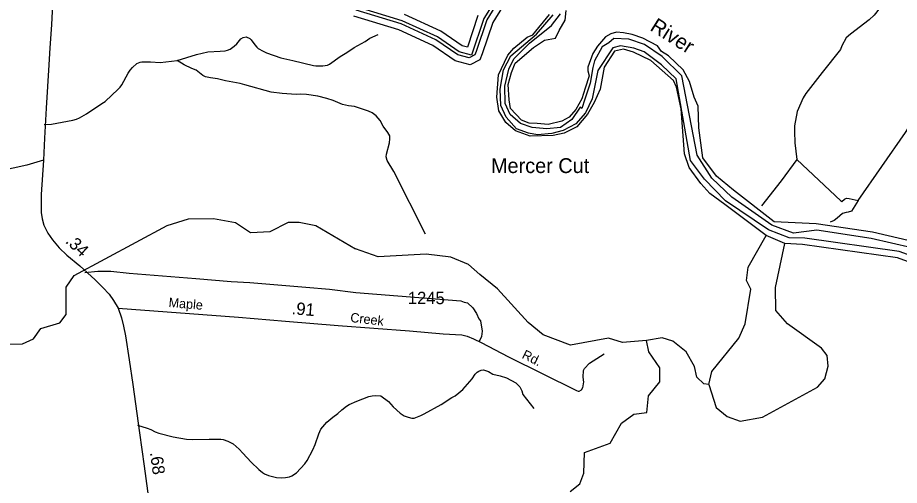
# Model space of a CAD drawing. Extents: x 2104537 to 2336408, y 34176 to 229611.
# Drawn here: x 2224131 to 2233032, y 74628 to 79352 of the extents above; entities that cross this region are included whole.
import ezdxf

# ---------------------------------------------------------------- set-up
doc = ezdxf.new("R2010")
doc.units = 0
for name, color, linetype in [('Exist Hydrographic Buffer Line', 7, 'Continuous'), ('Exist Hydrographic Misc Water Feature', 7, 'Continuous'), ('Exist Hydrographic Point Label', 7, 'Continuous'), ('Exist Hydrographic River Shore', 7, 'Continuous'), ('Exist Hydrographic River Shore Label', 7, 'Continuous'), ('Exist Road Non-System Type 51', 7, 'Continuous'), ('Exist Road Secondary Mileage Hundredths English Label', 7, 'Continuous'), ('Exist Road Secondary Type 51 Attributed', 7, 'Continuous'), ('Exist Road Secondary Type 51 Label', 7, 'Continuous'), ('Exist Road Secondary Type 51 Number Label', 7, 'Continuous')]:
    doc.layers.add(name, color=color, linetype=linetype)

msp = doc.modelspace()

# ---------------------------------------------------------------- linework, layer by layer
at = {"layer": 'Exist Hydrographic Buffer Line'}
for p, q in [((2231921.1, 77128.5), (2231712.8, 77208.1)), ((2231962.6, 77174.5), (2231745.3, 77257.4))]:
    msp.add_line(p, q, dxfattribs=at)
for points in [[(2228975.7, 79503.9), (2228868.4, 79330.1), (2228760.9, 79009.3), (2228746.2, 78975), (2228690.5, 78946.6), (2228575.9, 78976.3), (2228353.8, 79128.3), (2228002.6, 79290), (2227550.4, 79427.1)], [(2228950.4, 79525.4), (2228838.5, 79344.1), (2228714.5, 78974.2), (2228589.7, 79006.7), (2228370, 79156.9), (2228014.3, 79320.8), (2227562.9, 79457.6)], [(2231712.8, 77208.1), (2231278.1, 77501.6), (2231064.1, 77720), (2230923, 77910.5), (2230779.6, 78732.7), (2230632.8, 78875), (2230457, 79006.1), (2230352.8, 79041.9), (2230216.1, 79065.4), (2230139.9, 79047.5), (2229988.7, 78819), (2229930.4, 78532.2), (2229863.2, 78391.1), (2229766.9, 78280.1), (2229638, 78210.7), (2229523.8, 78182.7), (2229379.3, 78168.1), (2229289.6, 78186), (2229167.5, 78229.7), (2229062.2, 78346.8), (2229010.7, 78464.4), (2229001.7, 78630.8), (2229036.5, 78823.5), (2229110.4, 78966.3), (2229368.1, 79183.6), (2229538.3, 79378.6)], [(2231745.3, 77257.4), (2231342, 77538.5), (2231139.2, 77729), (2230990.2, 77963.1), (2230835.6, 78763), (2230636.2, 78957.9), (2230459.2, 79081.1), (2230302.4, 79132.7), (2230150, 79141.6), (2230101, 79098.9), (2230031.3, 79056.5), (2229955.1, 78916.5), (2229937.2, 78847), (2229912.5, 78690.2), (2229857.6, 78529.4), (2229828.5, 78434.7), (2229810.9, 78446.7), (2229724.3, 78322.7), (2229610, 78242.1), (2229472.3, 78229.7), (2229326.6, 78242.1), (2229206.7, 78281.3), (2229104.8, 78373.1), (2229054.4, 78483.5), (2229051, 78658.2), (2229091.4, 78832.4), (2229140.7, 78934.4), (2229297.5, 79094), (2229519.3, 79273.3), (2229612.3, 79390.9)], [(2234878.7, 74884.4), (2234903.5, 74957.8), (2234887.8, 75103.8), (2234859.8, 75185.8), (2234738.6, 75344.2), (2234555.4, 75457), (2234096.5, 75462.5), (2233992.4, 75525.8), (2233906.9, 75822.3), (2233827.8, 76414.6), (2233735.1, 76596.9), (2233592.2, 76769.3), (2233395.6, 76924.3), (2233158, 77025.2), (2232748.9, 77120), (2232198.7, 77203.6), (2231962.6, 77174.5)], [(2234818.7, 74870.4), (2234828.1, 75065.1), (2234736.4, 75177.3), (2234590.6, 75260.6), (2234045.3, 75349), (2233911.6, 75459.2), (2233796.9, 75707.5), (2233792.8, 76125.1), (2233744.9, 76301.3), (2233550.3, 76605.3), (2233224.1, 76918), (2233029.5, 76991), (2232078.9, 77123), (2231921.1, 77128.5)]]:
    msp.add_lwpolyline(points, dxfattribs=at)
at = {"layer": 'Exist Hydrographic Misc Water Feature'}
for points in [[(2223591.1, 76045.6), (2224182.1, 76057.1), (2224290.2, 76107.6), (2224365.2, 76211.1), (2224556.1, 76269.8), (2224622.2, 76353.8), (2224620.3, 76629.4), (2224703.1, 76745.9), (2225641.3, 77252.7), (2225857.2, 77320.7), (2226107.1, 77322.5), (2226332.3, 77282), (2226483.2, 77180.7), (2226682.3, 77193.3), (2226865.2, 77284.9), (2226973.3, 77286.1), (2227140.2, 77253.4), (2227543.3, 77018.2)], [(2231107.3, 75644.9), (2231139.3, 75778.8), (2231411.2, 76114.8), (2231477.2, 76257.8), (2231532.2, 76607.8), (2231490.4, 76697.1), (2231505.3, 76831.3), (2231687, 77149.8)], [(2230478.2, 76090.1), (2230237.3, 76071.7), (2230095.2, 76113.8), (2229712.4, 76042.5), (2229436.4, 76149.5), (2229285.2, 76273.7), (2228975.2, 76611.1), (2228798.2, 76758.9), (2228681.4, 76859.5), (2228505.2, 76931.8), (2228255.3, 76962.9), (2227772.2, 76936), (2227543.3, 77018.2)], [(2231107.3, 75644.9), (2231184.2, 75413.8), (2231293.3, 75323.1), (2231426.4, 75274.6), (2231651.3, 75316.2), (2232207.2, 75620.4), (2232281.3, 75704.3), (2232313.2, 75831.6), (2232304.2, 75940.1), (2232245.4, 76013.4), (2231902.3, 76259.4), (2231784.2, 76392.9), (2231782.4, 76625.9), (2231875.2, 77069.1)], [(2231107.3, 75644.9), (2231057.3, 75652.4), (2230989.2, 75719.3), (2230964.2, 75828.1), (2230879.3, 75977.4), (2230745.2, 76084.9), (2230636.3, 76116.5), (2230478.2, 76090.1)], [(2229708.3, 74566.3), (2229807.3, 74643.1), (2229848.3, 74750.6), (2229854.3, 74960.4), (2230112.2, 75053.8), (2230227.2, 75255), (2230351.3, 75347.8), (2230484.4, 75364.9), (2230500.4, 75531.9), (2230615.2, 75674), (2230614.4, 75815.1), (2230504.3, 75974.7), (2230478.2, 76090.1)]]:
    msp.add_lwpolyline(points, dxfattribs=at)
at = {"layer": 'Exist Hydrographic River Shore'}
msp.add_line((2231875.2, 77069.1), (2231687, 77149.8), dxfattribs=at)
for points in [[(2229026.3, 79460.9), (2228928.2, 79302.1), (2228822.2, 78985.9), (2228797.2, 78927.3), (2228698.2, 78876.8), (2228548.3, 78915.7), (2228321.3, 79071), (2227979.3, 79228.5), (2227525.5, 79366.1)], [(2231767.7, 77291), (2231357.6, 77609.1), (2231185.1, 77750.3), (2231049.6, 77935.1), (2231006.4, 78239.3), (2231000.8, 78456.6), (2230960.5, 78547.3), (2230912.9, 78705.8), (2230851.3, 78824.6), (2230702.3, 78966.9), (2230631.7, 79010.6), (2230589.1, 79066.6), (2230441.3, 79146.1), (2230336, 79182), (2230246.3, 79197.6), (2230175.8, 79206.6), (2230119.8, 79187.6), (2230064.8, 79156.3), (2229985.3, 79062.1), (2229939.4, 78990.4), (2229887.9, 78850.4), (2229887.9, 78813.4), (2229900.2, 78764.1), (2229861, 78638.6), (2229826.3, 78533.3), (2229768, 78424.7), (2229699.7, 78345.1), (2229623.5, 78304.8), (2229486.8, 78271.2), (2229375.9, 78281.3), (2229296.4, 78284.6), (2229219.1, 78314.9), (2229108.2, 78434.7), (2229093.6, 78522.7), (2229083.5, 78676.2), (2229116, 78797.7), (2229153, 78892.9), (2229340.1, 79051.4), (2229448.7, 79123.1), (2229559.6, 79144.4), (2229596.6, 79221.7), (2229658.2, 79325.9), (2229667.2, 79422.3)], [(2228778.7, 79372.2), (2228671.8, 79053.1), (2228617.3, 79067.3), (2228402.5, 79214.2), (2228037.6, 79382.2)], [(2231687, 77149.8), (2231271.4, 77464.6), (2231120.1, 77575.5), (2231027.2, 77676.3), (2230910.1, 77839.3), (2230863.1, 77977.1), (2230830, 78431.4), (2230783, 78649.8), (2230751.6, 78717), (2230521.9, 78917.6), (2230348.3, 79003.8), (2230247.5, 79031.8), (2230155.3, 79012.7), (2230053.7, 78852.6), (2230013.3, 78630.8), (2229951.2, 78495), (2229885.2, 78378.2), (2229777, 78248.8), (2229647, 78183.8), (2229536.1, 78161.4), (2229306.5, 78155.8), (2229157.5, 78207.3), (2229058.9, 78294.2), (2228989.4, 78409.5), (2228968.1, 78549), (2228987.2, 78774.2), (2229045.4, 78903.6), (2229081.3, 78971.9), (2229140.7, 79042.5), (2229276.2, 79153.4), (2229331.1, 79178), (2229501.4, 79381.9)], [(2234937.3, 74852.7), (2234970.3, 74950.5), (2234952.3, 75118.1), (2234918.4, 75217.2), (2234783.3, 75393.7), (2234574.4, 75522.4), (2234115.2, 75527.9), (2234048.4, 75568.6), (2233971.3, 75835.8), (2233891.3, 76434.4), (2233790.2, 76633.2), (2233638.3, 76816.5), (2233429.3, 76981.3), (2233178.4, 77087.8), (2232761.3, 77184.5), (2232193.3, 77270.8), (2231767.7, 77291)], [(2234754.4, 74898.9), (2234761.4, 75043.1), (2234693.3, 75126.4), (2234568.4, 75197.7), (2234017.2, 75287.1), (2233858.3, 75418.1), (2233731.4, 75692.8), (2233727.3, 76116), (2233684.2, 76274.3), (2233499.3, 76563.3), (2233188.4, 76861.3), (2233013.3, 76927), (2232053.2, 77060.3), (2231875.2, 77069.1)]]:
    msp.add_lwpolyline(points, dxfattribs=at)
at = {"layer": 'Exist Road Non-System Type 51'}
for points in [[(2233703.1, 80759.1), (2233179, 80049.2), (2233165.3, 80019.2), (2233152, 79957.2), (2233136.2, 79903), (2233039.6, 79746.1), (2232855.7, 79480.6), (2232804.2, 79410.4), (2232778.6, 79376.1), (2232729.1, 79329.9), (2232538.1, 79186.2), (2232496.7, 79148), (2232453.1, 79065.5), (2232439.6, 79029.4), (2232253.4, 78798.1), (2232089.2, 78584.7), (2232061.4, 78540.6), (2232000.7, 78404), (2231974, 78259.9), (2231972.2, 78201.8), (2231977.3, 78087.9), (2231996.7, 77920.2)], [(2232615.9, 77505.1), (2233094, 78193), (2233277.8, 78484.4), (2233336.9, 78588.9), (2233352.4, 78628.9), (2233362.3, 78647.1), (2233370, 78675.2), (2233372.1, 78697.1), (2233385.6, 78735.2), (2233383.5, 78763.2), (2233385, 78807.1), (2233354, 78933), (2233349.9, 78961), (2233353.8, 78988.8), (2233387.1, 79049.2), (2233405.1, 79065.2), (2233438.7, 79105.6), (2233460.4, 79125.8), (2233609.8, 79218.7), (2233693.3, 79259.5), (2233711.2, 79287.6), (2233730.7, 79328)], [(2225742.5, 78920.2), (2225935.8, 78978.2), (2226051.6, 79007.8), (2226177.3, 79013.2), (2226225.3, 79017.9), (2226251.3, 79024.3), (2226275.2, 79034.3), (2226318.7, 79064.9), (2226342.5, 79087.1), (2226385.7, 79137.8), (2226408.3, 79151.1), (2226438.3, 79158.8), (2226474.1, 79141), (2226488.6, 79127.9), (2226524.7, 79077.7), (2226545.5, 79053.4), (2226559.7, 79041.3), (2226611.3, 79012.4), (2226643.8, 78995), (2226788.2, 78944.7), (2226908.7, 78920.1), (2227118.4, 78869.1), (2227140.6, 78865.4), (2227211.4, 78864), (2227259.8, 78871), (2227281, 78881.4), (2227386.5, 78958.1), (2227453.9, 78998.8), (2227528.3, 79049.8), (2227640.1, 79112.3), (2227687.6, 79144.9), (2227771.3, 79181.6)], [(2224398.4, 78271.6), (2224472.3, 78276.4), (2224689.9, 78315.2), (2224726.9, 78327), (2224756.3, 78339.2), (2224827.3, 78380.8), (2224981.2, 78484.8), (2225015.7, 78503.2), (2225147.7, 78630.2), (2225165.8, 78650.8), (2225182, 78674.2), (2225247.9, 78792), (2225267.8, 78820.1), (2225289.4, 78848.3), (2225335.1, 78887.1), (2225368.8, 78901.5), (2225386.6, 78904.8), (2225472.5, 78904.8), (2225571.8, 78897.6), (2225742.5, 78920.2)], [(2228247.5, 77163.7), (2227930.7, 77799.1), (2227861.6, 77908.7), (2227851.5, 77946.6), (2227855.3, 77972.4), (2227884.1, 78086.7), (2227887.8, 78126.6), (2227887.8, 78158.8), (2227869.4, 78190.6), (2227821, 78254.2), (2227790.4, 78313.9), (2227749.9, 78359.6), (2227709.8, 78389.2), (2227671.8, 78407), (2227532.9, 78454), (2227472.4, 78461.1), (2227412.3, 78474.4), (2227315.3, 78514.9), (2227251.4, 78536.5), (2227163.3, 78560.2), (2227049, 78573.9), (2226989.1, 78577.3), (2226943.1, 78576.9), (2226800.9, 78584.9), (2226690.6, 78599.5), (2226423.7, 78672.2), (2226377.1, 78688.2), (2226229, 78714), (2226150.6, 78733.9), (2226078.9, 78742.2), (2226028.7, 78755.6), (2226000.7, 78767), (2225934.1, 78821.7), (2225889.5, 78837.7), (2225813.1, 78874.9), (2225742.5, 78920.2)], [(2231996.7, 77920.2), (2231838.3, 77702.8), (2231640.5, 77449.4)], [(2231996.7, 77920.2), (2232440, 77499.9), (2232452, 77495.8), (2232477.7, 77518.3), (2232497.6, 77528.4), (2232525.7, 77524.5), (2232615.9, 77505.1)], [(2232615.9, 77505.1), (2232548.6, 77398.8), (2232514.9, 77386.3), (2232496.8, 77384.4), (2232458.9, 77373.9), (2232405.4, 77325.4), (2232375.5, 77303.4), (2232333.5, 77287.1)], [(2224810.8, 76776.9), (2224939.7, 76791.2), (2225072.9, 76790.2), (2225258.9, 76772.2), (2225931.7, 76718.6), (2226286.3, 76686.8), (2226474.1, 76677.3), (2227039.1, 76628), (2227279.2, 76610.9), (2227546.6, 76574.3), (2228604.9, 76490.9), (2228639.1, 76479.1), (2228671.1, 76471.6), (2228727.6, 76421.9), (2228763.9, 76364.2), (2228788.4, 76308.6), (2228802.8, 76288.6), (2228819.5, 76184.6), (2228813.9, 76132.6), (2228788.4, 76072.4)], [(2229822.1, 75592.8), (2229838, 75617.1), (2229841.8, 75629.2), (2229842.7, 75654.9), (2229845.5, 75669.2), (2229841, 75721.1), (2229842.3, 75789), (2229854.1, 75809.1), (2229905.7, 75861.6), (2230050.9, 75956.8)], [(2225340.5, 75235), (2225440.3, 75206.8), (2225476.4, 75193), (2225519, 75169.2), (2225557, 75153.4), (2225701.7, 75118.8), (2225834.4, 75094.9), (2225894.4, 75090.5), (2226064.4, 75094.4), (2226182.5, 75094.4), (2226205.1, 75092), (2226254.6, 75074.3), (2226308.2, 75047.4), (2226366.6, 74992.5), (2226404.5, 74952.4), (2226488.4, 74862.5), (2226566.3, 74788.2), (2226602.5, 74756.3), (2226622.5, 74742.5), (2226664.6, 74726.2), (2226744.5, 74706.3), (2226790.1, 74703.8), (2226836.4, 74706.2), (2226875.9, 74713.6), (2226900.7, 74722.3), (2226946.6, 74754.3), (2227030.3, 74844.2), (2227054.9, 74878.5), (2227112.5, 74987.9), (2227134.8, 75040), (2227170.7, 75147.9), (2227192.6, 75196), (2227230.9, 75241.9), (2227252.7, 75265.7), (2227312.7, 75317.7), (2227362.6, 75353.8), (2227404.7, 75391.7), (2227452.6, 75427.9), (2227479.5, 75444.1), (2227555.6, 75476.7), (2227677.2, 75523.6), (2227708.9, 75531.8), (2227745, 75536.1), (2227797.1, 75530.5), (2227875.4, 75475.2), (2227923.9, 75421.7), (2227992.2, 75356.1), (2228034.7, 75330.4), (2228074.7, 75314.8), (2228110.7, 75307.3), (2228134.6, 75307.5), (2228200.4, 75331.8), (2228234.2, 75350.2), (2228407.6, 75445.6), (2228514.9, 75516.3), (2228546.8, 75532.8), (2228584.7, 75560.9), (2228626.4, 75597.2), (2228721.3, 75702), (2228751.1, 75750.3), (2228770.8, 75772.5), (2228786.8, 75782.4), (2228810.6, 75790.8), (2228834.6, 75793), (2228884.8, 75779.2), (2228928.9, 75751.8), (2229003, 75734.3), (2229067.2, 75712.7), (2229159.5, 75663.7), (2229202, 75623.8), (2229220.2, 75582.1), (2229230.7, 75546.2), (2229343.8, 75405.2)]]:
    msp.add_lwpolyline(points, dxfattribs=at)
at = {"layer": 'Exist Road Secondary Type 51 Attributed'}
for points in [[(2224445.7, 80458.9), (2224461.5, 80434.3), (2224493.4, 80370.6), (2224512.8, 80312.3), (2224525.2, 80252.2), (2224526.9, 80206.2), (2224535.8, 80073.4), (2224521.6, 79900.2), (2224505.7, 79762.3), (2224488, 79557.2), (2224473.9, 79277.9), (2224456.2, 79048), (2224447.1, 78876), (2224420.9, 78437.9), (2224403.2, 78135.6), (2224392, 77910.7)], [(2224392, 77910.7), (2224223, 77863.3), (2223943.8, 77801.4), (2223722.9, 77746.6), (2223658.2, 77734.3), (2223585.7, 77706), (2223492.1, 77667.1), (2223334.8, 77587.5), (2223163.4, 77509.7), (2223071.5, 77472.6), (2222976.1, 77444.3), (2222880.7, 77423.1), (2222774.6, 77409), (2222513.1, 77373.6), (2222301, 77340), (2222126.1, 77315.3), (2221965.3, 77287), (2221878.7, 77269.3), (2221808, 77249.8), (2221716.1, 77216.3), (2221426.3, 77097.8), (2221175.4, 76991.7), (2220925.8, 76898.4)], [(2224392, 77910.7), (2224367.6, 77565.9), (2224369.3, 77382), (2224378.2, 77318.4), (2224395.8, 77254.7), (2224436.5, 77176.6), (2224482.4, 77105.9), (2224549.6, 77028.1), (2224629.1, 76953.8), (2224758.1, 76844.2), (2224913.6, 76702.8), (2224991.4, 76626.8), (2225055, 76557.8), (2225099.2, 76495.9), (2225146.7, 76416)], [(2225146.7, 76416), (2225180.4, 76321.4), (2225199.8, 76236.5), (2225219.2, 76139.3), (2225258.1, 75897), (2225293.5, 75646), (2225362.4, 75159.8), (2225410.1, 74822.1), (2225470.2, 74374.7), (2225496.7, 74162.5), (2225514.4, 74038.8), (2225516.1, 73943.3), (2225512.6, 73862), (2225498.5, 73787.7), (2225466.6, 73678.1), (2225433.1, 73589.7), (2225385.4, 73490.7), (2225328.8, 73405.8), (2225226.3, 73273.2), (2225115, 73135.3), (2225009.3, 73006.4)], [(2225146.7, 76416), (2226359.9, 76324.9), (2226835.3, 76286), (2227367.9, 76242.1), (2228087.5, 76187), (2228427.2, 76157.5), (2228617, 76147.4), (2228670.8, 76135.6), (2228733, 76107.1), (2228811.9, 76071.8), (2229087.4, 75927.2), (2229774, 75584.6), (2229788.5, 75580.4), (2229800.5, 75580.7), (2229822.1, 75592.8)]]:
    msp.add_lwpolyline(points, dxfattribs=at)

# ---------------------------------------------------------------- texts
at = {"layer": 'Exist Hydrographic Point Label'}
msp.add_text('Mercer Cut', height=150, dxfattribs=at).set_placement((2228909.8, 77782.1))
at = {"layer": 'Exist Hydrographic River Shore Label'}
msp.add_text('River', height=150, rotation=327.75547, dxfattribs=at).set_placement((2230505.6, 79230.2))
at = {"layer": 'Exist Road Secondary Mileage Hundredths English Label'}
for s, rotation, p in [('.34', 316.96215, (2224605.9, 77084.8)), ('.91', 355.28935, (2226894.3, 76356.1)), ('.68', 277.64756, (2225466.9, 74959))]:
    msp.add_text(s, height=125, rotation=rotation, dxfattribs=at).set_placement(p)
at = {"layer": 'Exist Road Secondary Type 51 Label'}
for s, rotation, p in [('Maple', 355.27561, (2225652.6, 76428.9)), ('Creek', 353.45046, (2227485.7, 76278.1)), ('Rd.', 333.66887, (2229214.7, 75916.3))]:
    msp.add_text(s, height=95, rotation=rotation, dxfattribs=at).set_placement(p)
at = {"layer": 'Exist Road Secondary Type 51 Number Label'}
msp.add_text('1245', height=125, dxfattribs=at).set_placement((2228070.7, 76457.8))

doc.saveas('drawing.dxf')
